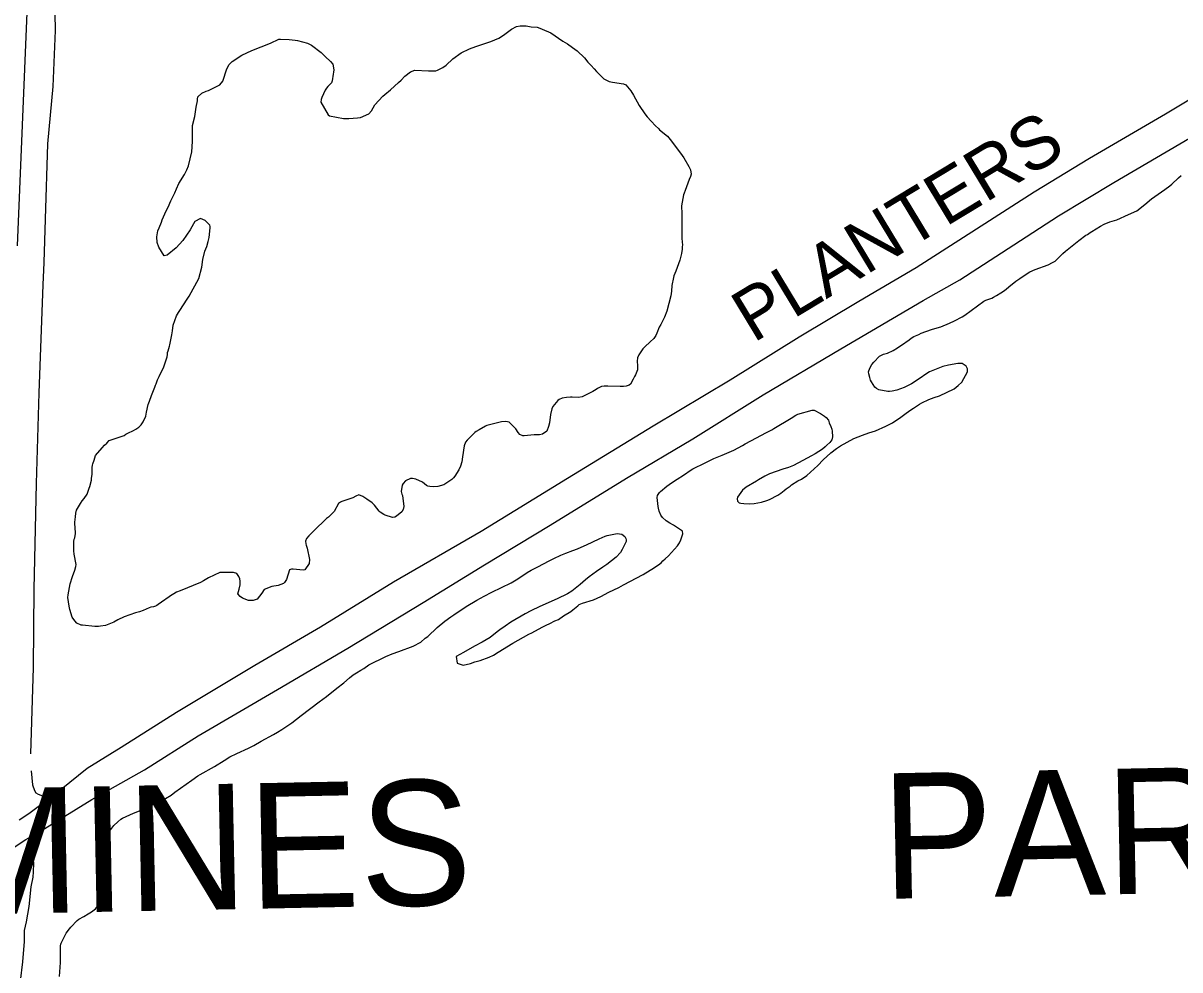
# Model space of a CAD drawing. Extents: x 3683402 to 3721514, y 487807 to 513565.
# Drawn here: x 3705098 to 3706941, y 506048 to 507557 of the extents above; entities that cross this region are included whole.
import ezdxf

# ---------------------------------------------------------------- set-up
doc = ezdxf.new("R2010")
doc.units = 0
for name, color, linetype in [('V-RIVR-IDEN', 7, 'Continuous'), ('V-ROAD-CNTR', 7, 'Continuous'), ('V-SITE-VEGE', 7, 'Continuous'), ('V-TOPO-GNAM-IDEN', 7, 'Continuous'), ('V-TOPO-SHOR', 7, 'Continuous')]:
    doc.layers.add(name, color=color, linetype=linetype)

msp = doc.modelspace()

# ---------------------------------------------------------------- linework, layer by layer
at = {"layer": 'V-ROAD-CNTR'}
msp.add_lwpolyline([(3705088.8, 507201.8), (3705115.9, 507856.6), (3705134.4, 508304.9), (3705139.2, 508386), (3705144.4, 508435.5), (3705152.6, 508494.6), (3705164.3, 508559.5), (3705179, 508625.3), (3705191.2, 508671.7), (3705207.5, 508726.8), (3705224.6, 508777.8), (3705243.8, 508829), (3705269, 508889.5), (3705299.7, 508955.1), (3705329.1, 509011.5), (3705351.3, 509050.4), (3705382.4, 509099.1), (3705411.7, 509141.1), (3705445.1, 509185.4), (3705480.4, 509228.5), (3705525.8, 509279.3), (3705564.5, 509318.8), (3705603.5, 509355.8)], dxfattribs=at)
at = {"layer": 'V-SITE-VEGE'}
for points in [[(3705578.9, 507503.9), (3705587.6, 507495.9), (3705591.2, 507491.5), (3705593.1, 507482.6), (3705592.6, 507478.5), (3705592, 507475.6), (3705590.5, 507464.9), (3705589.4, 507461.6), (3705583.4, 507456), (3705581.4, 507453.3), (3705579.2, 507449.9), (3705574, 507438.5), (3705572.9, 507435.2), (3705572, 507430.7), (3705583.7, 507410.8), (3705585.9, 507409.2), (3705608.3, 507404.7), (3705616.7, 507404.9), (3705630.7, 507405.7), (3705635.2, 507406.2), (3705648.8, 507412.3), (3705653, 507417.2), (3705658.5, 507426.4), (3705671.1, 507440.5), (3705674.2, 507442.9), (3705683.1, 507450.6), (3705695.9, 507462), (3705700.1, 507465.8), (3705706.1, 507472.1), (3705715.2, 507479.1), (3705721.9, 507481.6), (3705743.7, 507481), (3705752.8, 507480.6), (3705755.5, 507480.9), (3705758.2, 507481.8), (3705766.8, 507486.1), (3705771.9, 507489.9), (3705782.4, 507499.8), (3705795.7, 507509.4), (3705809.4, 507515.7), (3705819.2, 507519.4), (3705843, 507527.5), (3705855.7, 507532.7), (3705863.2, 507537.5), (3705876.3, 507547.3), (3705883.9, 507551.4), (3705890.1, 507552.5), (3705899.7, 507552.6), (3705907.5, 507550.9), (3705917.1, 507550.3), (3705921.1, 507548.7), (3705925.1, 507547.4), (3705938.8, 507541.5), (3705957.8, 507528.2), (3705965.2, 507523.6), (3705973.4, 507518.1), (3705980.8, 507512.5), (3705992.2, 507501.3), (3705997.6, 507494.8), (3706002.8, 507489.5), (3706007.7, 507484.2), (3706011.8, 507479.5), (3706023.4, 507468.2), (3706031.7, 507463.8), (3706037, 507462.5), (3706054.7, 507460.2), (3706058.2, 507458.6), (3706066.3, 507448.9), (3706070.6, 507442), (3706079.4, 507425.4), (3706088.4, 507412), (3706092.2, 507407.4), (3706098.7, 507400.3), (3706105.4, 507393.2), (3706110.1, 507388.8), (3706112.2, 507386.6), (3706124.5, 507376.4), (3706129, 507371.3), (3706145.6, 507349.3), (3706150.8, 507342), (3706158.9, 507328.2), (3706161.1, 507322.9), (3706162.3, 507315.8), (3706161.4, 507312.4), (3706159.4, 507307.7), (3706153.1, 507289.9), (3706151.3, 507285.6), (3706150.4, 507283.2), (3706146.8, 507265.6), (3706147.5, 507252.6), (3706147.7, 507213.6), (3706148.5, 507203), (3706148.3, 507200.7), (3706148.1, 507196.5), (3706146.8, 507189.4), (3706144.2, 507179.1), (3706138, 507161.2), (3706134.7, 507153.8), (3706134.1, 507151.4), (3706131.5, 507138.5), (3706130.9, 507129.8)], [(3705235, 506891.5), (3705258.6, 506899.6), (3705261.7, 506901.7), (3705264.4, 506903), (3705273.7, 506907.3), (3705277.5, 506909.3), (3705282.1, 506912.7), (3705285.7, 506916.5), (3705289, 506921), (3705293.2, 506930.1), (3705294.5, 506936.6), (3705297.3, 506948.7), (3705299, 506954.2), (3705302.3, 506963.4), (3705307.6, 506976.4), (3705308.7, 506979.5), (3705309.8, 506981.7), (3705310.7, 506985.1), (3705312, 506988), (3705314.8, 506993.6), (3705321.9, 507008.8), (3705327.1, 507024.8), (3705327.8, 507028.6), (3705328, 507031.7), (3705329.1, 507034.6), (3705330.8, 507041.6), (3705331.7, 507044.2), (3705334.9, 507060.1), (3705335.8, 507066.1), (3705336.9, 507075.5), (3705342.1, 507090.2), (3705345.4, 507095.6), (3705347.4, 507098.5), (3705359.3, 507116.8), (3705362.6, 507121.7), (3705377.8, 507149.9), (3705382.4, 507168), (3705384.1, 507180), (3705387.6, 507193.2), (3705390.7, 507200.8), (3705392.9, 507208.6), (3705394.2, 507214.9), (3705395.9, 507230.5), (3705395.8, 507232.5), (3705395.2, 507234.5), (3705387.8, 507242), (3705380.4, 507245.5), (3705371.3, 507240.8), (3705369.1, 507236.8), (3705364.2, 507227.4), (3705352.5, 507210.4), (3705347, 507204.3), (3705341.7, 507198.7), (3705327.5, 507187), (3705322.8, 507185.9), (3705313.8, 507199.9), (3705311.5, 507207), (3705310.6, 507216.1), (3705312.5, 507225.5), (3705314.7, 507230.4), (3705318.3, 507239.6), (3705319.3, 507243.1), (3705325.7, 507257.4), (3705328.8, 507263.7), (3705333.2, 507273.3), (3705339.6, 507286.5), (3705342.2, 507292.7), (3705346, 507301), (3705355, 507315.3), (3705358.7, 507323.1), (3705361.2, 507329.6), (3705366.8, 507351.7), (3705367.8, 507368.4), (3705367.8, 507380.5), (3705367.5, 507382.5), (3705367.9, 507393.4), (3705371.2, 507407.9), (3705373.7, 507423.1), (3705375.7, 507433.1), (3705375.9, 507435.8), (3705376.3, 507439.1), (3705382.5, 507445), (3705389.6, 507448.3), (3705393, 507449.7), (3705411.2, 507458.3), (3705416.3, 507464.5), (3705422.6, 507484.2), (3705426.3, 507491.1), (3705431, 507495.8), (3705446.1, 507505.7), (3705462.1, 507513.4), (3705492.1, 507524.7), (3705505.4, 507531.3), (3705508.1, 507531.5), (3705521.9, 507530.5), (3705531.5, 507529.6), (3705534.9, 507529), (3705550.9, 507524.9), (3705557.6, 507521.8), (3705572.6, 507509.8), (3705578.9, 507503.9)], [(3706541.4, 506956.8), (3706549.7, 506959.8), (3706558.1, 506962.5), (3706581.7, 506974), (3706588.1, 506979), (3706593.6, 506984.3), (3706602.7, 507001.1), (3706602.6, 507005.8), (3706600.8, 507010), (3706594.3, 507014), (3706589.4, 507014.4), (3706587.2, 507014.4), (3706572.5, 507011.6), (3706563.6, 507009.3), (3706542.1, 507000.7), (3706533.2, 506995.1), (3706530.5, 506993.1), (3706513.4, 506981.6), (3706502.1, 506976), (3706490.1, 506971.7), (3706483, 506970.1), (3706478.5, 506969.6), (3706476.1, 506969.6), (3706461.3, 506972.2), (3706458, 506974.4), (3706454.9, 506976.6), (3706449.7, 506985), (3706448.3, 506987.7), (3706447, 506991.9), (3706445.6, 506997.5), (3706444.9, 507001), (3706446.9, 507006.8), (3706450.2, 507012.4), (3706453.3, 507016.2), (3706462.4, 507025.9), (3706468.8, 507029), (3706473.2, 507030.2), (3706475.5, 507030.6), (3706484.4, 507034.9), (3706491.2, 507039.4), (3706493.2, 507041), (3706497.7, 507043.7), (3706509.7, 507052), (3706512.8, 507054.5), (3706517.4, 507057.2), (3706525, 507060.6), (3706528.8, 507062.4), (3706545.7, 507068.3), (3706551, 507069.9), (3706560.1, 507072.8), (3706574.1, 507078.5), (3706582.1, 507082.1), (3706594.5, 507088.6), (3706598.8, 507091.1), (3706628.9, 507113.6), (3706631.8, 507115.1), (3706641.6, 507118.5), (3706644.5, 507120.1), (3706649.2, 507122.4), (3706656, 507126.9), (3706660.3, 507129.8), (3706664.5, 507132.9), (3706668.5, 507136.3), (3706679.8, 507145.5), (3706686.2, 507149.6), (3706688.2, 507151.1), (3706702.4, 507160.4), (3706710.8, 507164), (3706731.3, 507171.7), (3706738.4, 507175.3), (3706742.4, 507177.5), (3706755, 507189.7), (3706759.2, 507193.5), (3706780.1, 507210.5), (3706791.6, 507218.8), (3706793.8, 507220), (3706798.3, 507222.9), (3706801.2, 507224.5), (3706814.9, 507233), (3706820.5, 507236.2), (3706829.4, 507240), (3706833.6, 507241.4), (3706840.7, 507243.2), (3706859.4, 507251.6), (3706872.9, 507257.4), (3706885.4, 507267.5), (3706895.8, 507277), (3706917.3, 507291.6), (3706925.5, 507297.4), (3706928.4, 507299.9), (3706939, 507310), (3706943.2, 507313.8)], [(3706130.9, 507129.8), (3706130, 507122.2), (3706123.7, 507097.9), (3706120, 507088), (3706114, 507076.6), (3706111.6, 507072.2), (3706107.7, 507062.8), (3706105.9, 507059), (3706103, 507054.1), (3706097.3, 507048.7), (3706088.6, 507041), (3706085.5, 507037.5), (3706078.9, 507028.1), (3706076.9, 507023.2), (3706076.3, 507018), (3706076.8, 507010.5), (3706076.8, 507004.2), (3706073.5, 506996.4), (3706072, 506993.5)], [(3706072, 506993.5), (3706070, 506989), (3706065.6, 506981.2), (3706063.6, 506979.6), (3706058.7, 506978), (3706054.5, 506977.6), (3706049.1, 506977.3), (3706029.5, 506977.9), (3706024, 506978.3), (3706019.5, 506977.8), (3706013.3, 506974.4), (3706010.8, 506972.6), (3706005.5, 506969.7), (3705988.6, 506960.9), (3705982.8, 506960.2), (3705972.6, 506960.6), (3705969.9, 506960.8), (3705963.9, 506960.1), (3705956.6, 506958.7), (3705951.9, 506956.7), (3705949.9, 506955.5), (3705941.7, 506945.5), (3705940.2, 506942.1), (3705938, 506933), (3705936.5, 506919.8), (3705935.2, 506913.6), (3705932.6, 506906.4), (3705925.5, 506901.5), (3705920.8, 506900.5), (3705918.1, 506900.3), (3705912.4, 506900.3), (3705896.3, 506898.8), (3705894.1, 506898.8), (3705889.6, 506901.2), (3705886.7, 506904.3), (3705883.1, 506909.9), (3705872.6, 506920.7), (3705866.8, 506921.6), (3705860.1, 506921.1), (3705836.7, 506915.2), (3705834.7, 506914.3), (3705824.3, 506908.6), (3705819.6, 506905.7), (3705817.4, 506904.1), (3705805.2, 506892), (3705802.6, 506888.7), (3705800.6, 506882.9), (3705798, 506865.7), (3705797, 506857.7), (3705795, 506850.5), (3705792.4, 506844.9), (3705785.7, 506834.4), (3705783.5, 506831.7), (3705780.9, 506829.3), (3705768.4, 506821), (3705758.9, 506818), (3705751.8, 506817.7), (3705745.7, 506818.4), (3705742.8, 506818.6), (3705740.8, 506819.5), (3705734.1, 506825), (3705723.8, 506829.8), (3705718.3, 506831.1), (3705714.9, 506830.9), (3705707.4, 506827), (3705703.4, 506822.8), (3705701.6, 506820.1), (3705700.3, 506810.3), (3705701.5, 506806.1), (3705702.4, 506803.6), (3705704.3, 506786.3), (3705703.2, 506781.6), (3705701.4, 506778), (3705693, 506770.6), (3705689.9, 506769.5), (3705686.5, 506768.5), (3705674.7, 506772.3), (3705672.5, 506773.6), (3705666.7, 506777.3), (3705665.1, 506778.9), (3705657.7, 506788.2), (3705653.9, 506792.2), (3705645.6, 506797.7), (3705639.1, 506802.3), (3705632.8, 506805), (3705628, 506802.5), (3705623.1, 506800.2), (3705605.7, 506794.1), (3705603.7, 506793.2), (3705600.4, 506791.2), (3705593.6, 506778.5), (3705584.7, 506769.5), (3705581.4, 506767), (3705561, 506747.5), (3705553, 506739.4), (3705549.3, 506735), (3705547.7, 506730.9), (3705548.2, 506726.7), (3705548.7, 506724.5), (3705550.7, 506719.8), (3705554.1, 506702)], [(3706148.8, 506747), (3706134.4, 506756.7), (3706128.2, 506759.8), (3706122.8, 506763.3), (3706117, 506768.9), (3706114.3, 506772.4), (3706111.6, 506778.6), (3706110.4, 506783.8), (3706109.8, 506786.2), (3706108.1, 506800.5), (3706109, 506803.8), (3706111.8, 506808.5), (3706113.4, 506810.1), (3706123.4, 506818.8), (3706131.1, 506824), (3706140.2, 506829.6), (3706150, 506836.1), (3706162.4, 506844.7), (3706164.9, 506846.3), (3706169.3, 506848.3), (3706173.8, 506850.5), (3706176.2, 506851.7), (3706198.4, 506863), (3706212, 506868.2), (3706230.6, 506876.3), (3706244.2, 506883.7), (3706248.6, 506886.4), (3706257.5, 506890.9), (3706282.6, 506904.2), (3706290.8, 506908.3), (3706294.4, 506910.6), (3706321.7, 506927.2), (3706329, 506931.9), (3706332.6, 506933.7), (3706355.5, 506939.9), (3706358.6, 506939.7), (3706368.4, 506934.6), (3706370.2, 506933.5), (3706374.9, 506930.2), (3706377.4, 506928.2), (3706381.2, 506923.8), (3706382.6, 506919.6), (3706385, 506913.6), (3706386.4, 506909.3), (3706387.1, 506906.2), (3706387.6, 506897.5), (3706386.7, 506892.4), (3706383.6, 506888.1), (3706378.8, 506883.9), (3706376.1, 506881.4), (3706371.5, 506877.6), (3706360.1, 506870.4), (3706354.1, 506866.8), (3706340.6, 506859.4), (3706325.7, 506851.7), (3706317.3, 506848.5), (3706308.4, 506845.8), (3706287.2, 506838.3), (3706279.7, 506834.5), (3706269.7, 506828.8), (3706266.6, 506826.8), (3706249.9, 506816.9), (3706244.4, 506812.2), (3706236.2, 506801), (3706235.6, 506798.3), (3706236.3, 506795), (3706239, 506792.3), (3706241.6, 506791.5), (3706246.1, 506790.8), (3706256.1, 506790.4), (3706262.8, 506790.9), (3706274.6, 506793), (3706283, 506795.7), (3706287, 506797.3), (3706300.8, 506804.5), (3706305.5, 506807.7), (3706310.6, 506811.5), (3706313.9, 506814.2), (3706320.1, 506818.9), (3706322.3, 506820.7), (3706332.5, 506827), (3706338.1, 506829.9), (3706347, 506835.8), (3706364.3, 506851.7), (3706372.9, 506860.7), (3706385.1, 506871.7), (3706394, 506878.6), (3706400.6, 506883.1), (3706421.5, 506894.4), (3706435.7, 506899.8), (3706445.7, 506903.5), (3706456.4, 506907.1), (3706472.8, 506914.3), (3706483.1, 506919.5), (3706496.8, 506928.7), (3706505.2, 506935.2), (3706512.6, 506940.4), (3706517, 506943.1), (3706526.5, 506949.4), (3706529.9, 506951.4), (3706541.4, 506956.8)], [(3705554.1, 506702), (3705553.7, 506695.5), (3705546.9, 506685.3), (3705544, 506685), (3705538.7, 506685.2), (3705528.4, 506686.3), (3705525.3, 506686.2), (3705522.4, 506685.5), (3705517.4, 506670.1), (3705514.3, 506665), (3705512.5, 506663.4), (3705504.3, 506660.3), (3705494, 506658.6), (3705481.8, 506653.9), (3705478, 506648.3), (3705470.5, 506638.7), (3705464.5, 506636.4), (3705457, 506636.4), (3705447.4, 506640.3), (3705443.8, 506642.7), (3705440.2, 506647.2), (3705441.9, 506654.3), (3705443.9, 506661.2), (3705443.8, 506667), (3705442.9, 506671.2), (3705441.8, 506674.6), (3705438.4, 506679.7), (3705433.3, 506681), (3705420.4, 506681.1), (3705414.1, 506681.1), (3705411.2, 506680.9), (3705393.2, 506672.3), (3705385, 506667.8), (3705380.6, 506665.1), (3705347.9, 506652), (3705342.1, 506649.9), (3705338.1, 506647.2), (3705332.4, 506643.8), (3705330.4, 506642), (3705318.4, 506633.9), (3705313.1, 506629.9), (3705310.8, 506628.3), (3705308.8, 506627.2), (3705305.7, 506626.5), (3705301.3, 506625.8), (3705298.8, 506624.9), (3705289, 506620.2), (3705283.3, 506618.4), (3705276.8, 506616.8), (3705258.6, 506610.6), (3705248.6, 506605.4), (3705242.4, 506601.8), (3705229.3, 506596.4), (3705221, 506595.3), (3705217.9, 506595), (3705212.1, 506595.2), (3705192.5, 506596.9), (3705190.3, 506597.3), (3705183.6, 506600.4), (3705180, 506604.1), (3705175.7, 506609.7), (3705172.3, 506621.9), (3705171.1, 506627.5), (3705169, 506641.3), (3705169.5, 506645.7), (3705172.7, 506662.9), (3705176.4, 506674.5), (3705180.1, 506685), (3705181.7, 506690.4), (3705182.1, 506693.7), (3705179.1, 506710.4), (3705178.4, 506715.8), (3705178.5, 506730.7), (3705179.2, 506734), (3705180, 506736.5), (3705181.3, 506743.2), (3705181.1, 506746.3), (3705180.6, 506750.3), (3705180.3, 506761.2), (3705181, 506769.9), (3705181.6, 506775.5), (3705182.9, 506780.2), (3705189.1, 506790.9), (3705191.9, 506795.2), (3705194.8, 506799), (3705199.7, 506806.1), (3705203, 506815.3), (3705204.1, 506818), (3705206.5, 506828), (3705206.7, 506831.4), (3705208, 506837.4), (3705207.7, 506848.5), (3705208.1, 506852.1), (3705208.7, 506854.5), (3705210.9, 506860.1), (3705211.8, 506863.9), (3705213.3, 506867.7), (3705223.7, 506880), (3705227.7, 506884.1), (3705231, 506887.2), (3705235, 506891.5)], [(3705686, 506551.2), (3705696.3, 506554.9), (3705719.6, 506563.5), (3705731.4, 506570.2), (3705738.7, 506576.1), (3705742.5, 506579.2), (3705757.5, 506593.1), (3705770, 506603.2), (3705779.3, 506610.2), (3705784.1, 506613.5), (3705804.1, 506626.6), (3705820.6, 506636.7), (3705832.3, 506643.5), (3705844.5, 506649.6), (3705875.4, 506664.7), (3705886.3, 506671.2), (3705900.9, 506681.1), (3705907.2, 506684.7), (3705911.6, 506686.7), (3705917.8, 506690.1), (3705936.3, 506699.6), (3705943.8, 506703.6), (3705954.9, 506708.6), (3705962.7, 506711.6), (3705974, 506716.1), (3705981.4, 506718.8), (3705992, 506723.3), (3705995.6, 506725.1), (3706016, 506734.8), (3706025.4, 506738.9), (3706028.5, 506739.8), (3706044.7, 506743.3), (3706051.9, 506742.2), (3706056.8, 506738.6), (3706058.4, 506735.5), (3706058.8, 506732.9), (3706058.6, 506730.2), (3706052.7, 506717.7), (3706049.6, 506713), (3706043, 506705.6), (3706028.1, 506693.9), (3706021.7, 506689.4), (3706011.5, 506682.7), (3705999.7, 506674.1), (3705993.9, 506669.4), (3705985.7, 506662), (3705972, 506651.2), (3705965.3, 506647), (3705949.1, 506639.3), (3705921.5, 506626.9), (3705907.1, 506620.1), (3705897.8, 506615.4), (3705874.9, 506601.6), (3705865.8, 506595.5), (3705857.6, 506589.7), (3705853.4, 506586.3), (3705841.9, 506577.6), (3705829.4, 506570.1), (3705817.2, 506563.6), (3705799.4, 506553.7), (3705793.9, 506550.5), (3705788.1, 506546.9), (3705789.3, 506536.5), (3705798.9, 506533.2), (3705810.9, 506536.2), (3705817.6, 506538.4), (3705826, 506540.9), (3705840.3, 506546.2), (3705847.2, 506549.3), (3705854.9, 506554.3), (3705878.2, 506568.2), (3705903.8, 506582.6), (3705908.7, 506585.1), (3705925.1, 506594.1), (3705931.1, 506597.1), (3705937.1, 506599.8), (3705945.1, 506603.8), (3705950.9, 506606.3), (3705958.9, 506611.9), (3705970.6, 506619.1), (3705973.9, 506621.4), (3705981.7, 506627.9), (3705983.9, 506629.9), (3705989, 506632.4), (3706006.8, 506637.6), (3706018.2, 506643), (3706031.3, 506649.6), (3706047, 506657.3), (3706054.8, 506661.3), (3706085.9, 506678), (3706104.1, 506689), (3706112.5, 506694.9), (3706114.8, 506696.7), (3706117.2, 506699.4), (3706121.2, 506702.9), (3706126.5, 506707.4), (3706140.9, 506723.6), (3706143.8, 506728.5), (3706146.2, 506733), (3706149.2, 506742.6), (3706148.8, 506747)], [(3705156, 506037.1), (3705157.6, 506059.4), (3705157.1, 506076.5), (3705157.2, 506085.7), (3705157.9, 506088.3), (3705158.5, 506090.3), (3705166.5, 506106.2), (3705171.8, 506113.2), (3705173.8, 506115.4), (3705183.9, 506126.2), (3705186.8, 506128.6), (3705194.6, 506132.9), (3705201.3, 506137), (3705206.6, 506139.9), (3705213, 506144.8), (3705219.4, 506153.1), (3705220.3, 506157.1), (3705220.9, 506162.7), (3705223.5, 506176.5), (3705225.3, 506183.2), (3705227, 506189.2), (3705228.3, 506192.4), (3705229.6, 506198.4), (3705228, 506208.6), (3705226.9, 506213.5), (3705224.6, 506220.2), (3705222.3, 506225.8), (3705221.9, 506229.5), (3705221.6, 506232.9), (3705222.3, 506238), (3705223.8, 506244.3), (3705224, 506246.5), (3705225.1, 506251.6), (3705225.9, 506254.3), (3705231.5, 506261.2), (3705235.9, 506269.1), (3705239, 506273.5), (3705242.3, 506277.8), (3705248.7, 506283.6), (3705253.6, 506287.7), (3705256.3, 506289.2), (3705273.8, 506297.4), (3705283.2, 506301), (3705302.7, 506310.5), (3705308.7, 506313), (3705315.8, 506315.5), (3705333.6, 506326.3), (3705339.8, 506331), (3705366.9, 506350.1), (3705376.2, 506356.8), (3705379.9, 506359.1), (3705403, 506371.7), (3705418.1, 506381.1), (3705427.2, 506387.2), (3705438.1, 506392.6), (3705457.2, 506401.2), (3705465.5, 506405.3), (3705477.2, 506412.3), (3705497, 506422.6), (3705503.4, 506426.7), (3705510.1, 506430.5), (3705526.1, 506441.3), (3705533.2, 506447.1), (3705540.9, 506453.2), (3705569.5, 506474.8), (3705581.1, 506483.1), (3705597.9, 506496.5), (3705608.8, 506505.1), (3705617.9, 506513.2), (3705623.9, 506517.9), (3705626.3, 506519.4), (3705629.2, 506521), (3705636.1, 506525.5), (3705640.5, 506528.2), (3705648.7, 506533.6), (3705675.6, 506547.2), (3705686, 506551.2)]]:
    msp.add_lwpolyline(points, dxfattribs=at)
at = {"layer": 'V-TOPO-SHOR'}
for points in [[(3706520.9, 507167.3), (3706638.1, 507242.1), (3706709.2, 507288.1), (3706797.3, 507341.6), (3706918.2, 507412.3), (3707055.4, 507494.7), (3707170.8, 507568.4), (3707296.5, 507643.2), (3707417.4, 507712.1), (3707517.4, 507773.1), (3707587, 507815.5), (3707670.8, 507865.8), (3707775, 507926.7), (3707876.6, 507991.5), (3708004.1, 508065.3), (3708143.6, 508147.2), (3708259, 508218.5), (3708370.9, 508286.2), (3708490.4, 508357.9)], [(3706590.4, 507147.6), (3706676.7, 507203.5), (3706747.8, 507249.5), (3706835.9, 507303), (3706956.8, 507373.7), (3707094, 507456.1), (3707209.4, 507529.8), (3707335.1, 507604.6), (3707456, 507673.5), (3707578.2, 507747.6), (3707625.6, 507776.9), (3707709.4, 507827.2), (3707813.6, 507888.2), (3707915.2, 507952.9), (3708042.7, 508026.7), (3708182.2, 508108.6), (3708297.5, 508179.9), (3708409.5, 508247.7), (3708529, 508319.4)], [(3705147.5, 507628.1), (3705148.7, 507544.9), (3705145.1, 507455.8), (3705136.8, 507364.4), (3705133.1, 507244.2), (3705130.6, 507175.5), (3705129.3, 507139.5)], [(3705091.4, 506286.7), (3705107, 506297.1), (3705140.7, 506322.5), (3705158.2, 506335.7), (3705199.7, 506369.3), (3705253.8, 506402.8), (3705342.4, 506458.2), (3705467, 506533.1), (3705571.7, 506594.5), (3705688, 506665.9), (3705827.6, 506746.9), (3705965.3, 506831.6), (3706101.8, 506914.6), (3706224.4, 506988.4), (3706334.7, 507056.5), (3706429.8, 507113.7), (3706520.9, 507167.3)], [(3704738.7, 506033), (3704831.3, 506089.4), (3704920.3, 506146.1), (3704995.4, 506192.5), (3705018.7, 506204.7), (3705029, 506210), (3705044.9, 506217.9), (3705101.9, 506255.2), (3705109.5, 506259.7), (3705132.2, 506272.9), (3705207.1, 506319.3), (3705291.3, 506366.6), (3705377, 506420.4), (3705503.4, 506494.7), (3705615.1, 506560.5), (3705735.3, 506633.2), (3705833, 506693), (3705937.8, 506756.6), (3706059.6, 506831.6), (3706164.9, 506893.9), (3706277.1, 506964.2), (3706401, 507037.8), (3706532.2, 507114.8), (3706590.4, 507147.6)], [(3705129.3, 507139.5), (3705123, 506967.6), (3705118.7, 506822.9), (3705115.1, 506654.5), (3705113.8, 506529.7), (3705109.6, 506391.9)], [(3705110.4, 506365), (3705111.4, 506353.9), (3705112.9, 506342.4), (3705116.1, 506333.4), (3705118.2, 506329.9), (3705121.5, 506327.9), (3705128.9, 506325.2), (3705140.7, 506322.5)], [(3705077.4, 505580.1), (3705083.3, 505681.6), (3705084.2, 505734), (3705087.2, 505799.4), (3705089.4, 505858.7), (3705089.5, 505892.3), (3705090.3, 505914.3), (3705089.6, 505931.3), (3705091.1, 505945.3), (3705091.2, 505964), (3705090.9, 505979.1), (3705090, 505994.3), (3705093.6, 506029.3), (3705097.4, 506060.3), (3705099.8, 506092.7), (3705099.9, 506110.2), (3705103.3, 506124.2), (3705107.2, 506148.4), (3705110.5, 506179.9), (3705113.7, 506195.2), (3705114.2, 506203.7), (3705114.8, 506217.5), (3705111.8, 506246.4), (3705109.5, 506259.7)]]:
    msp.add_lwpolyline(points, dxfattribs=at)

# ---------------------------------------------------------------- texts
at = {"layer": 'V-RIVR-IDEN'}
msp.add_text('PLANTERS', height=83, rotation=31.1648, dxfattribs=at).set_placement((3706261.4, 507046.2))
at = {"layer": 'V-TOPO-GNAM-IDEN'}
for s, p in [('PARISH,', (3706467.5, 506160.6)), ('PLAQUEMINES', (3703882.6, 506113.2))]:
    msp.add_text(s, height=200, rotation=1.1486, dxfattribs=at).set_placement(p)

doc.saveas('drawing.dxf')
